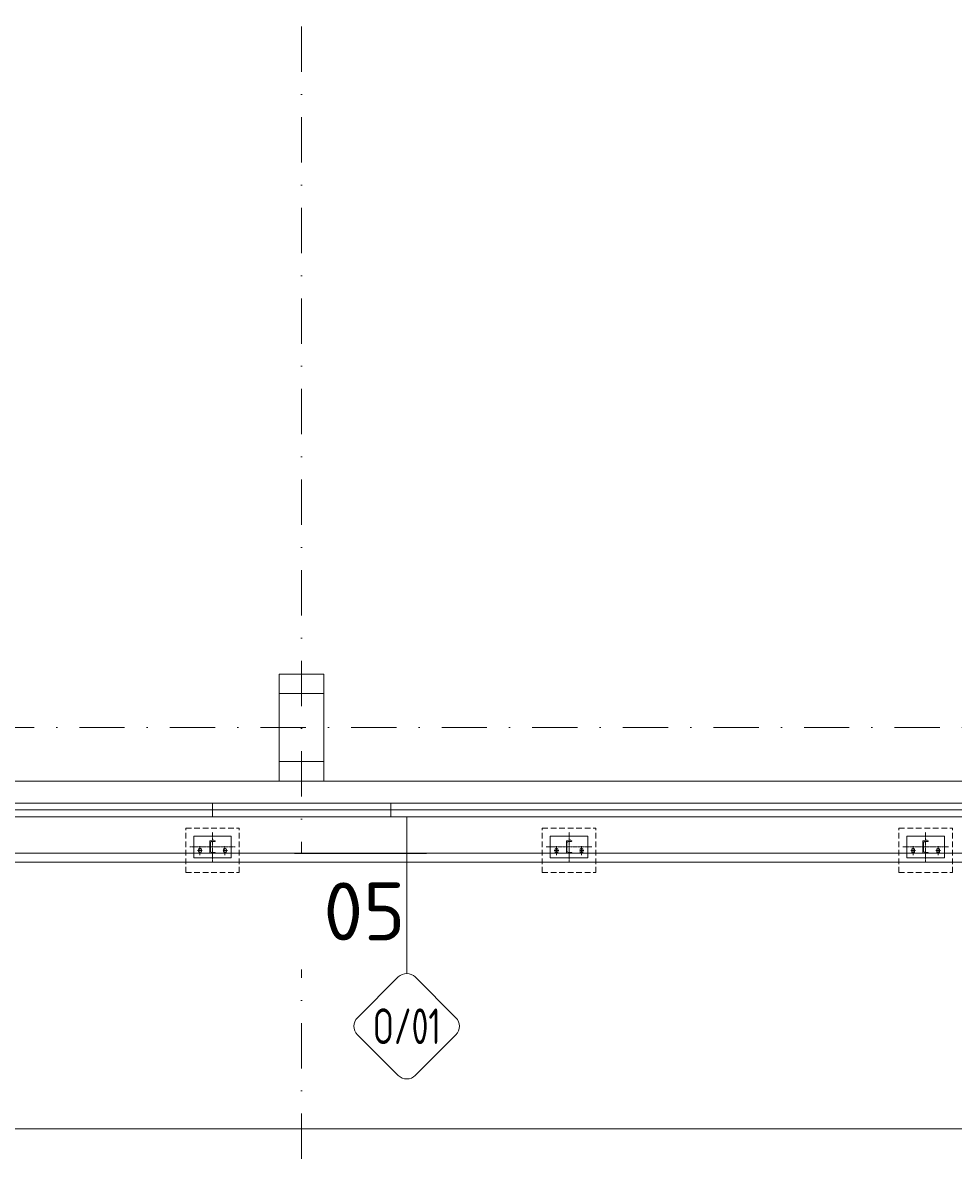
# Model space of a CAD drawing. Header units: millimetres. Extents: x -916886 to 3713765, y -2985421 to 1675785.
# Tile 300 of 656: x 38877 to 49316, y -5085 to 7901. Entities that reach past the tile are written whole.
import ezdxf
from ezdxf.enums import TextEntityAlignment as Align

# ---------------------------------------------------------------- set-up
doc = ezdxf.new("R2010")
doc.units = ezdxf.units.MM
for name, pattern in [('AM_DIN_G_W050', [13.75, 9.75, -1.5, 1, -1.5]), ('CENTERX2', [101.6, 63.5, -12.7, 12.7, -12.7]), ('DASHDOT', [25.4, 12.7, -6.35, 0, -6.35]), ('HIDDEN', [9.525, 6.35, -3.175])]:
    doc.linetypes.add(name, pattern=pattern)
doc.layers.get('Defpoints').update_dxf_attribs({"color": 8})
doc.layers.add('_____detaily', color=1, linetype='Continuous')
for name, color, linetype, lineweight in [('A99_N_kce-pohl', 1, 'Continuous', 9), ('A99_N_kce-rez-sil', 6, 'Continuous', 18), ('A99_N_kce-rez-ten', 1, 'Continuous', 9), ('A99_N_osy', 1, 'CENTERX2', 9), ('A99_N_sraf', 252, 'Continuous', 0), ('A99_N_txt-popis-200', 240, 'Continuous', 5), ('A99_N_znaceni 200', 5, 'Continuous', 5), ('A99_S_kce-pohl', 7, 'Continuous', 5), ('A99_S_sloupy', 7, 'Continuous', 5)]:
    doc.layers.add(name, color=color, linetype=linetype, lineweight=lineweight)
doc.styles.add('A99_popis', font='isocpeur.ttf')
doc.styles.add('ad_popis 100', font='isocpeur.ttf', dxfattribs={"height": 200})
doc.styles.add('Popis', font='arial.ttf')
doc.linetypes.add('IZOLACE', pattern='A,0.00254,-2.54,[134,ltypeshp.shx,S=2.54,R=0,X=-2.54,Y=0],-5.08,[134,ltypeshp.shx,S=2.54,R=180,X=2.54,Y=0],-2.54', length=10.16254)

# ---------------------------------------------------------------- blocks, each defined once
blk = doc.blocks.new('*U90')
at = {"color": 0}
for p, q in [((-0.005, 4.436), (-0.005, 17.629)), ((-0.721, 4.139), (-4.149, 0.711)), ((4.139, 0.711), (0.711, 4.139)), ((-4.149, -0.721), (-0.721, -4.149)), ((0.711, -4.149), (4.139, -0.721))]:
    blk.add_line(p, q, dxfattribs=at)
for centre, start, end in [((-0.005, 3.424), 45, 135), ((-3.433, -0.005), 135, 225), ((3.424, -0.005), 315, 45), ((-0.005, -3.433), 225, 315)]:
    blk.add_arc(centre, 1.012, start, end, dxfattribs=at)
at = {"color": 0, "linetype": 'ByBlock', "style": 'A99_popis', "width": 0.953108}
blk.add_attdef('SKLADBA', text='', height=3, rotation=0.01026, dxfattribs=at).set_placement((-2.863, -1.506), (2.855, -1.505), align=Align.FIT)
blk = doc.blocks.new('*U113')
for p, q in [((0, -140), (0, 0)), ((60, 0), (0, 0)), ((60, -3), (60, 0)), ((7, -119), (7, -21)), ((16, -11), (55, -8)), ((55, -132), (16, -129)), ((60, -140), (0, -140)), ((60, -140), (60, -137))]:
    blk.add_line(p, q)
for centre, radius, start, end in [((17, -21), 10, 94.5739, 180), ((17, -119), 10, 180, 265.4261), ((55, -3), 5, 274.5739, 0), ((55, -137), 5, 0, 85.4261)]:
    blk.add_arc(centre, radius, start, end)
at = {"layer": 'Defpoints', "color": 221, "style": 'Popis'}
blk.add_attdef('VELIKOST_PROFILU', text='', height=5, dxfattribs=at).set_placement((36, 12), align=Align.BOTTOM_LEFT)

msp = doc.modelspace()

# ---------------------------------------------------------------- linework, layer by layer
at = {"layer": '_____detaily', "linetype": 'HIDDEN', "lineweight": 5, "ltscale": 10}
for points in [[(40700, -1127), (41300, -1127)], [(40700, -1627), (40700, -1127)], [(41300, -1627), (41300, -1127)], [(44700, -1127), (45300, -1127)], [(44700, -1627), (44700, -1127)], [(45300, -1627), (45300, -1127)], [(48700, -1127), (49300, -1127)], [(48700, -1627), (48700, -1127)], [(49300, -1627), (49300, -1127)], [(40700, -1627), (41300, -1627)], [(44700, -1627), (45300, -1627)], [(48700, -1627), (49300, -1627)]]:
    msp.add_lwpolyline(points, dxfattribs=at)
at = {"layer": '_____detaily', "linetype": 'Continuous', "lineweight": 5}
for points in [[(40790, -1340), (40790, -1460), (41210, -1460), (41210, -1220), (40790, -1220)], [(44790, -1340), (44790, -1460), (45210, -1460), (45210, -1220), (44790, -1220)], [(48790, -1340), (48790, -1460), (49210, -1460), (49210, -1220), (48790, -1220)]]:
    msp.add_lwpolyline(points, close=True, dxfattribs=at)
at = {"layer": '_____detaily', "linetype": 'AM_DIN_G_W050', "lineweight": 0, "ltscale": 2}
for points in [[(41000, -1507.5), (41000, -1172.5)], [(45000, -1507.5), (45000, -1172.5)], [(49000, -1507.5), (49000, -1172.5)], [(41255.5, -1340), (40744.5, -1340)], [(40832.5, -1380.2), (40887.5, -1380.2)], [(40860, -1431.4), (40860, -1328.9)], [(41167.5, -1380.2), (41112.5, -1380.2)], [(41140, -1431.4), (41140, -1328.9)], [(45255.5, -1340), (44744.5, -1340)], [(44832.5, -1380.2), (44887.5, -1380.2)], [(44860, -1431.4), (44860, -1328.9)], [(45167.5, -1380.2), (45112.5, -1380.2)], [(45140, -1431.4), (45140, -1328.9)], [(49255.5, -1340), (48744.5, -1340)], [(48832.5, -1380.2), (48887.5, -1380.2)], [(48860, -1431.4), (48860, -1328.9)], [(49167.5, -1380.2), (49112.5, -1380.2)], [(49140, -1431.4), (49140, -1328.9)]]:
    msp.add_lwpolyline(points, dxfattribs=at)
at = {"layer": '_____detaily', "linetype": 'Continuous', "lineweight": 0}
for points in [[(40844, -1391), (40844, -1369.1)], [(40876, -1391), (40876, -1369.1)], [(41124, -1391), (41124, -1369.1)], [(41156, -1391), (41156, -1369.1)], [(44844, -1391), (44844, -1369.1)], [(44876, -1391), (44876, -1369.1)], [(45124, -1391), (45124, -1369.1)], [(45156, -1391), (45156, -1369.1)], [(48844, -1391), (48844, -1369.1)], [(48876, -1391), (48876, -1369.1)], [(49124, -1391), (49124, -1369.1)], [(49156, -1391), (49156, -1369.1)]]:
    msp.add_lwpolyline(points, dxfattribs=at)
for centre, start, end in [((40860, -1369), 359.60769, 180.39231), ((40860, -1391.3), 178.90709, 1.09291), ((41140, -1369), 359.60769, 180.39231), ((41140, -1391.3), 178.90709, 1.09291), ((44860, -1369), 359.60769, 180.39231), ((44860, -1391.3), 178.90709, 1.09291), ((45140, -1369), 359.60769, 180.39231), ((45140, -1391.3), 178.90709, 1.09291), ((48860, -1369), 359.60769, 180.39231), ((48860, -1391.3), 178.90709, 1.09291), ((49140, -1369), 359.60769, 180.39231), ((49140, -1391.3), 178.90709, 1.09291)]:
    msp.add_arc(centre, 16, start, end, dxfattribs=at)
at = {"layer": 'A99_N_kce-rez-sil', "linetype": 'Continuous'}
for p, q in [((41000, -850), (41000, -1000)), ((43000, -850), (43000, -1000))]:
    msp.add_line(p, q, dxfattribs=at)
for points in [[(41000, -850), (31000, -850)], [(41000, -850), (43000, -850)], [(53000, -850), (43000, -850)], [(41000, -1000), (31000, -1000)], [(41000, -1000), (43000, -1000)], [(53000, -1000), (43000, -1000)]]:
    msp.add_lwpolyline(points, dxfattribs=at)
at = {"layer": 'A99_N_osy', "linetype": 'DASHDOT', "ltscale": 40}
for p, q in [((42000, 139955), (42000, -5085)), ((187349.6, 0), (-3600, 0))]:
    msp.add_line(p, q, dxfattribs=at)
at = {"layer": 'A99_N_sraf', "color": 1, "linetype": 'IZOLACE', "lineweight": 0, "ltscale": 6}
msp.add_lwpolyline([(138867.5, -922.5), (-630, -925)], dxfattribs=at)
at = {"layer": 'A99_S_kce-pohl'}
for p, q in [((30250, -600), (41750, -600)), ((42250, -600), (53750, -600)), ((42250, -600), (53750, -600))]:
    msp.add_line(p, q, dxfattribs=at)
at = {"layer": 'A99_S_sloupy', "linetype": 'Continuous', "ltscale": 2}
msp.add_lwpolyline([(42250, -600), (41750, -600), (41750, 600), (42250, 600)], close=True, dxfattribs=at)
at = {"layer": 'A99_S_sloupy', "linetype": 'Continuous', "lineweight": 20, "ltscale": 2}
for points in [[(42250, 600), (41750, 600), (41750, 380), (42250, 380)], [(42250, -600), (41750, -600), (41750, -380), (42250, -380)]]:
    msp.add_lwpolyline(points, close=True, dxfattribs=at)

# ---------------------------------------------------------------- block references
at = {"layer": 'A99_N_kce-rez-ten', "lineweight": 0}
for p in [(40970, -1270), (44970, -1270), (48970, -1270)]:
    msp.add_blockref('*U113', p, dxfattribs=at).add_auto_attribs({'VELIKOST_PROFILU': 'U140'})

# ---------------------------------------------------------------- next in the draw order: texts
at = {"layer": 'A99_N_txt-popis-200', "lineweight": 0, "insert": (42245.1, -1737.5), "char_height": 650, "attachment_point": 1, "style": 'ad_popis 100', "bg_fill": 2}
msp.add_mtext_dynamic_manual_height_columns('05', width=832.5, gutter_width=1000, heights=[0], dxfattribs=at)

# ---------------------------------------------------------------- next in the draw order: linework, layer by layer
at = {"layer": 'A99_N_kce-pohl', "linetype": 'Continuous', "lineweight": 5, "ltscale": 0.5}
for points in [[(-650, -1110), (-498.9, -1510), (63799.5, -1510)], [(-556.5, -1074.7), (-429.8, -1410), (63799.5, -1410)]]:
    msp.add_lwpolyline(points, dxfattribs=at)
at = {"layer": 'A99_S_kce-pohl', "linetype": 'Continuous', "lineweight": 0, "ltscale": 0.5}
msp.add_lwpolyline([(-650, -1000), (-650, -4500), (64000, -4500)], dxfattribs=at)

# ---------------------------------------------------------------- next in the draw order: block references
at = {"layer": 'A99_N_znaceni 200', "lineweight": 5}
ref = msp.add_blockref('*U90', (43180, -3350), dxfattribs=dict(at, xscale=133.3, yscale=133.3, zscale=133.3))
ref.add_attrib('SKLADBA', 'O/01', dxfattribs={"layer": '0', "color": 0, "linetype": 'ByBlock', "height": 400, "rotation": 0.01026, "style": 'A99_popis', "width": 0.705829}).set_placement((42798.3, -3550.7), (43560.6, -3550.6), align=Align.FIT)

doc.saveas('drawing.dxf')
